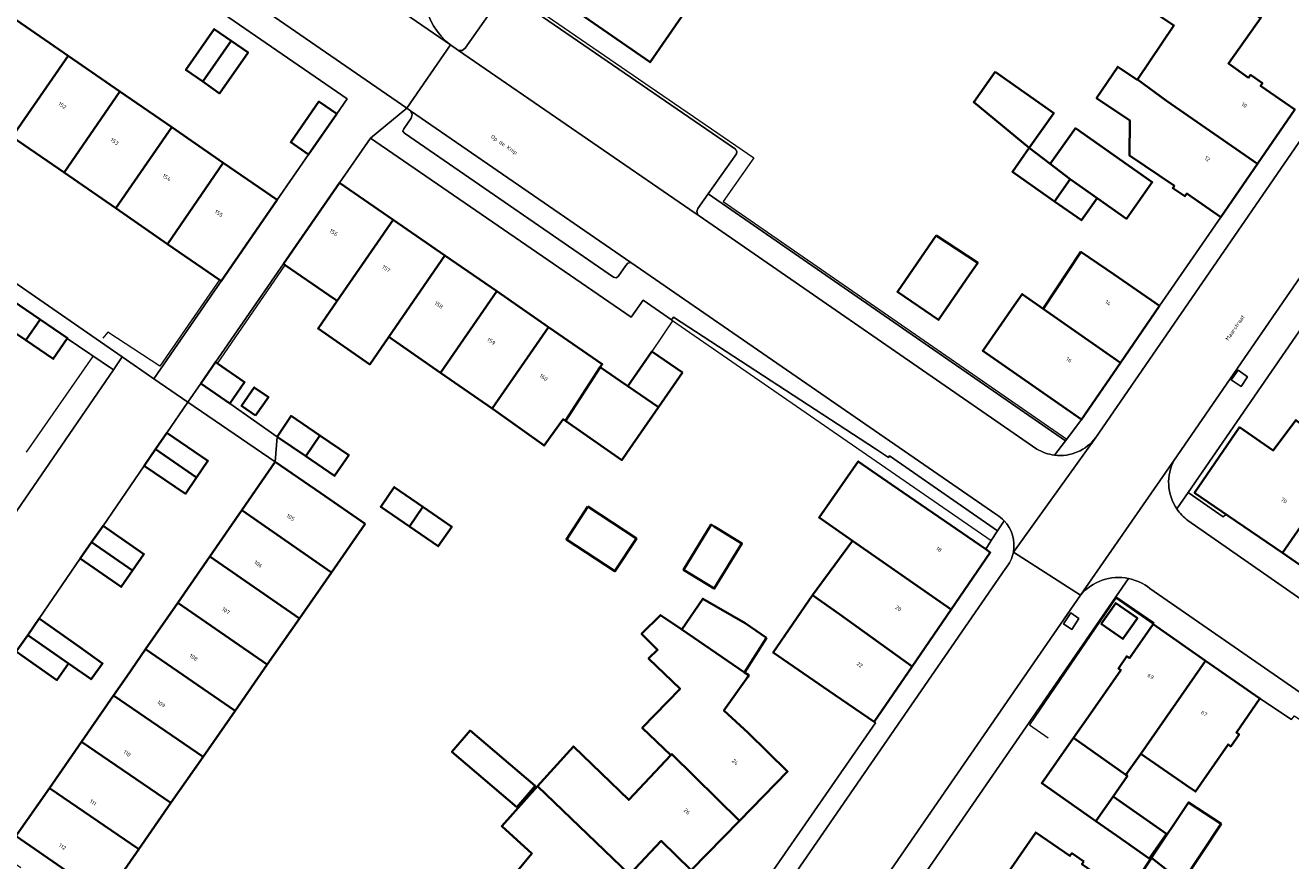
# Model space of a CAD drawing. Header units: metres. Extents: x 197700 to 204338, y 317132 to 325229.
# Tile 330 of 656: x 199634 to 199749, y 319882 to 319957. Entities that reach past the tile are written whole.
import ezdxf
from ezdxf.enums import TextEntityAlignment as Align

# ---------------------------------------------------------------- set-up
doc = ezdxf.new("R2010")
doc.units = ezdxf.units.M
for name, color, linetype, lineweight in [('B-WE-IE-TERREINAFSCHEIDING_KUNSTMATIG_HEKWERK-G', 20, 'IE-TERREINAFSCHEIDING-KUNSTMATIG', 18), ('B-WE-IE-TERREINAFSCHEIDING_KUNSTMATIG_MUUR-G', 90, 'IE-TERREINAFSCHEIDING-KUNSTMATIG-DICHT', 18), ('B-WE-OG-BEBOUWING-GV', 7, 'Continuous', 35), ('B-WE-OG-BEBOUWING-T18', 10, 'Continuous', 18), ('B-WE-OG-TERREIN_ERF-GV', 7, 'Continuous', 18), ('B-WE-OG-TERREIN_ONBEGROEID-GV', 7, 'Continuous', 18), ('B-WE-OG-TOPOGRAFIE-T18', 10, 'Continuous', 18), ('B-WE-VH-VERHARDING_ASFALT-GV', 252, 'Continuous', 18), ('B-WE-VH-VERHARDING_BETONSTRAATSTEEN-GV', 252, 'Continuous', 18), ('B-WE-VH-VERHARDING_GESLOTEN-GV', 252, 'Continuous', 18), ('B-WE-VH-VERHARDING_OPEN-GV', 252, 'Continuous', 18), ('B-WE-VH-VERHARDING_TEGEL-GV', 252, 'Continuous', 18)]:
    doc.layers.add(name, color=color, linetype=linetype, lineweight=lineweight)
doc.styles.add('NLCS-ISO-M200-T18', font='NLCS-ISO.ttf', dxfattribs={"height": 0.36})
doc.linetypes.add('IE-TERREINAFSCHEIDING-KUNSTMATIG', pattern='A,4,[82,NLCS.SHX,S=0.75,R=90,X=0,Y=0],4,-2', length=10)
doc.linetypes.add('IE-TERREINAFSCHEIDING-KUNSTMATIG-DICHT', pattern='A,8,-1,[82,NLCS.SHX,S=0.75,R=90,X=0,Y=0],-1', length=10)

msp = doc.modelspace()

# ---------------------------------------------------------------- linework, layer by layer
at = {"layer": 'B-WE-IE-TERREINAFSCHEIDING_KUNSTMATIG_HEKWERK-G'}
for points in [[(199678.061, 319960.649), (199690.005, 319952.449), (199700.445, 319945.279), (199697.669, 319941.341), (199728.799, 319919.793)], [(199651.842, 319926.653), (199657.997, 319935.573)], [(199652.032, 319934.235), (199646.639, 319926.395), (199641.913, 319929.489), (199641.459, 319928.944)], [(199692.987, 319930.6), (199708.519, 319919.869), (199721.958, 319910.605)], [(199640.538, 319927.259), (199634.51, 319918.625)]]:
    msp.add_lwpolyline(points, dxfattribs=at)
at = {"layer": 'B-WE-IE-TERREINAFSCHEIDING_KUNSTMATIG_MUUR-G'}
for points in [[(199693.089, 319930.53), (199691.208, 319927.749)], [(199736.611, 319903.015), (199733.246, 319905.385), (199725.407, 319893.897), (199727.097, 319892.723)]]:
    msp.add_lwpolyline(points, dxfattribs=at)
at = {"layer": 'B-WE-OG-BEBOUWING-GV'}
for points in [[(199693.89, 319958.07), (199694.059, 319958.312), (199685.983, 319963.916), (199682.97, 319959.536), (199691.048, 319953.956)], [(199745.262, 319952.548), (199743.438, 319953.842), (199746.378, 319957.987), (199738.217, 319963.382), (199737.171, 319964.073), (199734.443, 319960.021), (199738.5, 319957.291), (199735.209, 319952.401), (199737.833, 319950.464), (199746.063, 319944.737), (199749.451, 319949.674), (199746.351, 319951.802), (199746.52, 319952.049), (199745.432, 319952.796)], [(199638.321, 319954.533), (199633.637, 319957.764), (199628.571, 319950.433), (199628.97, 319950.158), (199633.253, 319947.201)], [(199650.52, 319952.196), (199653.098, 319955.897), (199651.568, 319956.963), (199648.99, 319953.262)], [(199650.52, 319952.196), (199652.051, 319951.131), (199654.628, 319954.831), (199653.098, 319955.897)], [(199643.013, 319951.297), (199638.321, 319954.533), (199633.253, 319947.201), (199637.952, 319943.956)], [(199738.547, 319942.76), (199738.403, 319942.55), (199739.491, 319941.804), (199739.661, 319942.051), (199742.761, 319939.924), (199746.063, 319944.737), (199737.833, 319950.464), (199735.209, 319952.401), (199735.183, 319952.362), (199733.418, 319953.55), (199731.497, 319950.697), (199734.506, 319948.672), (199734.478, 319945.497)], [(199722.299, 319953.093), (199720.362, 319950.34), (199725.4, 319946.198), (199727.618, 319949.351)], [(199642.643, 319940.718), (199647.705, 319948.06), (199643.013, 319951.297), (199637.952, 319943.956)], [(199660.087, 319945.594), (199662.653, 319949.288), (199661.04, 319950.391), (199658.485, 319946.706)], [(199647.705, 319948.06), (199642.643, 319940.718), (199647.334, 319937.479), (199652.372, 319944.841)], [(199727.304, 319944.736), (199729.105, 319943.353), (199731.54, 319941.64), (199734.208, 319939.764), (199736.538, 319943.077), (199729.58, 319947.971)], [(199729.105, 319943.353), (199727.304, 319944.736), (199725.4, 319946.198), (199723.873, 319944.027), (199727.69, 319941.342)], [(199647.334, 319937.479), (199652.032, 319934.235), (199652.197, 319934.121), (199657.256, 319941.472), (199652.372, 319944.841)], [(199657.832, 319935.687), (199657.997, 319935.573), (199661.945, 319932.843), (199662.701, 319932.32), (199667.773, 319939.67), (199662.911, 319943.03)], [(199731.54, 319941.64), (199729.105, 319943.353), (199727.69, 319941.342), (199730.125, 319939.629)], [(199662.701, 319932.32), (199660.966, 319929.81), (199665.654, 319926.568), (199667.389, 319929.078), (199672.463, 319936.43), (199667.773, 319939.67)], [(199716.951, 319938.244), (199716.288, 319937.278), (199713.459, 319933.155), (199717.178, 319930.604), (199720.014, 319934.737), (199720.729, 319935.779)], [(199672.061, 319925.813), (199677.152, 319933.19), (199672.463, 319936.43), (199667.389, 319929.078)], [(199733.667, 319926.725), (199737.202, 319931.878), (199733.079, 319934.706), (199730.08, 319936.763), (199726.67, 319931.616)], [(199677.152, 319933.19), (199672.061, 319925.813), (199676.742, 319922.56), (199681.833, 319929.955)], [(199726.67, 319931.616), (199724.767, 319932.947), (199724.044, 319931.909), (199721.186, 319927.806), (199730.133, 319921.574), (199733.667, 319926.725)], [(199634.498, 319928.75), (199635.782, 319930.639), (199633.309, 319932.322), (199632.024, 319930.433)], [(199638.223, 319928.908), (199638.256, 319928.956), (199635.782, 319930.639), (199634.498, 319928.75), (199636.971, 319927.067)], [(199683.374, 319921.468), (199686.532, 319926.332), (199686.708, 319926.587), (199681.833, 319929.955), (199676.742, 319922.56), (199677.033, 319922.358), (199681.436, 319919.211), (199683.18, 319921.604)], [(199693.972, 319925.839), (199691.208, 319927.749), (199689.034, 319924.603), (199691.798, 319922.694)], [(199651.842, 319926.653), (199651.677, 319926.767), (199650.35, 319924.847), (199652.983, 319923.028), (199654.31, 319924.948)], [(199683.374, 319921.468), (199688.48, 319917.892), (199688.931, 319918.545), (199691.798, 319922.694), (199689.034, 319924.603), (199688.849, 319924.731), (199686.532, 319926.332)], [(199655.3, 319921.923), (199656.462, 319923.605), (199655.193, 319924.482), (199654.031, 319922.8)], [(199657.25, 319920.013), (199659.857, 319918.24), (199661.135, 319920.12), (199658.528, 319921.893)], [(199743.423, 319912.852), (199748.327, 319909.482), (199752.427, 319915.388), (199754.19, 319917.853), (199754.281, 319917.985), (199749.555, 319921.52), (199747.496, 319918.776), (199744.432, 319920.875), (199740.37, 319914.943)], [(199753.154, 319906.165), (199755.278, 319909.256), (199755.525, 319909.086), (199756.267, 319910.165), (199756.02, 319910.335), (199758.944, 319914.591), (199758.868, 319914.642), (199759.632, 319915.776), (199762.497, 319913.846), (199765.312, 319918.027), (199760.63, 319921.251), (199758.994, 319918.899), (199758.602, 319919.172), (199756.554, 319916.228), (199754.19, 319917.853), (199752.427, 319915.388), (199748.327, 319909.482)], [(199647.266, 319920.37), (199646.244, 319918.879), (199649.965, 319916.33), (199650.986, 319917.82)], [(199659.857, 319918.24), (199662.464, 319916.467), (199663.742, 319918.347), (199661.135, 319920.12)], [(199649.965, 319916.33), (199646.244, 319918.879), (199645.222, 319917.388), (199648.943, 319914.839)], [(199665.242, 319912.117), (199661.211, 319914.893), (199657.093, 319917.729), (199654.069, 319913.363), (199662.184, 319907.724)], [(199718.314, 319904.35), (199721.862, 319909.527), (199721.449, 319909.811), (199712.921, 319915.681), (199709.906, 319917.781), (199706.362, 319912.691), (199709.376, 319910.591)], [(199669.246, 319911.878), (199670.468, 319913.652), (199667.866, 319915.447), (199666.643, 319913.673)], [(199659.276, 319903.547), (199662.184, 319907.724), (199654.069, 319913.363), (199651.16, 319909.162)], [(199670.468, 319913.652), (199669.246, 319911.878), (199671.848, 319910.083), (199673.071, 319911.856)], [(199685.419, 319913.681), (199683.468, 319910.708), (199687.857, 319907.829), (199689.808, 319910.802)], [(199641.485, 319911.949), (199640.454, 319910.458), (199644.163, 319907.894), (199645.194, 319909.384)], [(199696.851, 319911.887), (199696.594, 319912.045), (199694.083, 319907.951), (199696.856, 319906.25), (199699.366, 319910.344)], [(199639.423, 319908.968), (199643.132, 319906.403), (199644.163, 319907.894), (199640.454, 319910.458)], [(199705.772, 319905.661), (199708.218, 319903.948), (199714.787, 319899.203), (199718.314, 319904.35), (199709.376, 319910.591)], [(199656.368, 319899.37), (199659.276, 319903.547), (199651.16, 319909.162), (199648.25, 319904.961)], [(199701.6, 319901.779), (199699.666, 319903.104), (199695.818, 319905.325), (199693.911, 319902.543), (199699.613, 319898.637)], [(199714.787, 319899.203), (199708.218, 319903.948), (199705.772, 319905.661), (199702.205, 319900.457), (199707.251, 319896.998), (199711.35, 319894.188)], [(199645.346, 319900.767), (199653.454, 319895.184), (199656.368, 319899.37), (199648.25, 319904.961)], [(199731.913, 319903.069), (199733.883, 319901.688), (199735.198, 319903.564), (199733.228, 319904.945)], [(199639.399, 319900.944), (199635.703, 319903.528), (199634.661, 319902.038), (199638.357, 319899.454), (199638.355, 319899.45), (199640.411, 319898.031), (199641.447, 319899.464)], [(199692.926, 319891.167), (199693.017, 319891.259), (199699.132, 319885.202), (199703.496, 319889.677), (199699.917, 319893.168), (199697.737, 319895.208), (199699.888, 319898.264), (199699.979, 319898.411), (199699.613, 319898.637), (199693.911, 319902.543), (199692, 319903.853), (199690.276, 319902.142), (199691.718, 319900.692), (199690.908, 319899.923), (199693.76, 319897.172), (199690.332, 319893.618)], [(199741.374, 319899.715), (199736.611, 319903.015), (199734.465, 319899.953), (199734.235, 319900.113), (199733.477, 319899.019), (199733.707, 319898.86), (199730.702, 319894.579), (199729.396, 319892.712), (199734.145, 319889.371), (199735.497, 319891.267)], [(199638.355, 319899.45), (199638.357, 319899.454), (199634.661, 319902.038), (199633.619, 319900.548), (199637.315, 319897.963)], [(199650.546, 319891.007), (199653.454, 319895.184), (199645.346, 319900.767), (199643.63, 319898.29), (199642.436, 319896.566)], [(199746.3, 319896.301), (199741.374, 319899.715), (199735.497, 319891.267), (199739.615, 319888.424), (199740.455, 319887.862), (199743.407, 319892.125), (199743.653, 319891.954), (199744.405, 319893.039), (199744.159, 319893.21)], [(199642.436, 319896.566), (199639.532, 319892.373), (199647.632, 319886.822), (199650.546, 319891.007)], [(199678.982, 319886.446), (199680.622, 319888.372), (199674.735, 319893.386), (199673.095, 319891.461)], [(199729.396, 319892.712), (199726.521, 319888.625), (199731.414, 319885.183), (199732.984, 319887.415), (199734.289, 319889.27), (199734.145, 319889.371)], [(199644.718, 319882.636), (199647.632, 319886.822), (199639.532, 319892.373), (199636.622, 319888.172)], [(199692.926, 319891.167), (199689.108, 319887.101), (199684.099, 319891.954), (199680.852, 319888.338), (199689.194, 319880.343), (199692.055, 319883.389), (199694.776, 319880.735), (199699.132, 319885.202), (199693.017, 319891.259)], [(199636.622, 319888.172), (199633.661, 319883.896), (199633.604, 319883.814), (199637.722, 319880.979), (199641.637, 319878.21), (199644.718, 319882.636)], [(199680.852, 319888.338), (199677.605, 319884.722), (199680.335, 319882.255), (199676.427, 319877.537), (199678.82, 319875.564), (199679.25, 319875.014), (199685.478, 319869.934), (199689.443, 319874.721), (199686.332, 319877.297), (199689.194, 319880.343)], [(199731.414, 319885.183), (199733.289, 319883.864), (199736.254, 319881.78), (199737.824, 319884.012), (199732.984, 319887.415)], [(199736.475, 319881.838), (199739.267, 319879.64), (199742.771, 319884.923), (199739.82, 319886.88)], [(199730.341, 319881.526), (199729.254, 319882.274), (199729.084, 319882.027), (199725.987, 319884.16), (199722.663, 319879.334), (199730.968, 319873.547), (199731.447, 319873.229), (199733.786, 319876.757), (199734.97, 319875.972), (199736.038, 319877.582), (199738.102, 319876.214), (199741.089, 319874.233), (199742.162, 319873.563), (199744.015, 319876.529), (199743.023, 319877.149), (199739.267, 319879.64), (199736.475, 319881.838), (199734.245, 319878.475), (199730.171, 319881.279)]]:
    msp.add_lwpolyline(points, close=True, dxfattribs=at)
at = {"layer": 'B-WE-OG-TERREIN_ERF-GV'}
for points in [[(199633.637, 319957.764), (199638.321, 319954.533), (199643.013, 319951.297), (199647.705, 319948.06), (199652.372, 319944.841), (199657.256, 319941.472), (199660.087, 319945.594), (199658.485, 319946.706), (199661.04, 319950.391), (199662.653, 319949.288), (199663.594, 319950.622), (199630.368, 319973.503), (199624.159, 319964.302), (199628.953, 319960.995)], [(199642.643, 319940.718), (199637.952, 319943.956), (199633.253, 319947.201), (199628.97, 319950.158), (199628.571, 319950.433), (199623.897, 319953.66), (199619.024, 319957.025), (199613.048, 319948.13), (199643.225, 319927.242), (199646.097, 319925.254), (199652.197, 319934.121), (199652.032, 319934.235), (199647.334, 319937.479)], [(199653.098, 319955.897), (199654.628, 319954.831), (199652.051, 319951.131), (199650.52, 319952.196), (199648.99, 319953.262), (199651.568, 319956.963)], [(199720.362, 319950.34), (199722.299, 319953.093), (199727.618, 319949.351), (199725.4, 319946.198)], [(199725.4, 319946.198), (199727.304, 319944.736), (199729.58, 319947.971), (199736.538, 319943.077), (199734.208, 319939.764), (199731.54, 319941.64), (199730.125, 319939.629), (199727.69, 319941.342), (199723.873, 319944.027)], [(199716.288, 319937.278), (199716.951, 319938.244), (199720.729, 319935.779), (199720.014, 319934.737), (199717.178, 319930.604), (199713.459, 319933.155)], [(199655.3, 319921.923), (199654.031, 319922.8), (199655.193, 319924.482), (199656.462, 319923.605)], [(199657.25, 319920.013), (199658.528, 319921.893), (199661.135, 319920.12), (199663.742, 319918.347), (199662.464, 319916.467), (199659.857, 319918.24)], [(199669.246, 319911.878), (199666.643, 319913.673), (199667.866, 319915.447), (199670.468, 319913.652), (199673.071, 319911.856), (199671.848, 319910.083)], [(199685.419, 319913.681), (199689.808, 319910.802), (199687.857, 319907.829), (199683.468, 319910.708)], [(199696.851, 319911.887), (199699.366, 319910.344), (199696.856, 319906.25), (199694.083, 319907.951), (199696.594, 319912.045)], [(199735.198, 319903.564), (199733.883, 319901.688), (199731.913, 319903.069), (199733.228, 319904.945)], [(199678.982, 319886.446), (199673.095, 319891.461), (199674.735, 319893.386), (199680.622, 319888.372)]]:
    msp.add_lwpolyline(points, close=True, dxfattribs=at)
for points in [[(199678.132, 319960.268), (199698.791, 319946.08), (199698.91, 319945.872), (199698.863, 319945.638), (199696.32, 319942.032), (199728.679, 319919.633), (199728.799, 319919.793), (199730.133, 319921.574), (199721.186, 319927.806), (199724.044, 319931.909), (199724.767, 319932.947), (199726.67, 319931.616), (199730.08, 319936.763), (199733.079, 319934.706), (199737.202, 319931.878), (199742.761, 319939.924), (199739.661, 319942.051), (199739.491, 319941.804), (199738.403, 319942.55), (199738.547, 319942.76), (199734.478, 319945.497), (199734.506, 319948.672), (199731.497, 319950.697), (199733.418, 319953.55), (199735.183, 319952.362), (199735.209, 319952.401), (199738.5, 319957.291), (199734.443, 319960.021)], [(199693.89, 319958.07), (199691.048, 319953.956), (199682.97, 319959.536)], [(199746.378, 319957.987), (199743.438, 319953.842), (199745.262, 319952.548), (199745.432, 319952.796), (199746.52, 319952.049), (199746.351, 319951.802), (199749.451, 319949.674)], [(199764.032, 319950.173), (199739.799, 319914.973), (199742.958, 319912.758), (199743.176, 319912.928), (199743.423, 319912.852), (199740.37, 319914.943), (199744.432, 319920.875), (199747.496, 319918.776), (199749.555, 319921.52)], [(199648.926, 319803.824), (199711.471, 319894.077), (199711.35, 319894.188), (199707.251, 319896.998), (199702.205, 319900.457), (199705.772, 319905.661), (199709.376, 319910.591), (199706.362, 319912.691), (199709.906, 319917.781), (199712.921, 319915.681), (199721.449, 319909.811), (199721.958, 319910.605), (199722.526, 319911.49), (199712.748, 319918.288), (199712.634, 319918.123), (199711.471, 319918.931), (199693.176, 319930.862), (199692.987, 319930.6), (199690.415, 319932.377), (199689.325, 319930.855), (199665.732, 319947.081), (199662.911, 319943.03), (199667.773, 319939.67), (199672.463, 319936.43), (199677.152, 319933.19), (199681.833, 319929.955), (199686.708, 319926.587), (199686.532, 319926.332), (199688.849, 319924.731), (199689.034, 319924.603), (199691.208, 319927.749), (199693.972, 319925.839), (199691.798, 319922.694), (199688.931, 319918.545), (199688.48, 319917.892), (199683.374, 319921.468), (199683.18, 319921.604), (199681.436, 319919.211), (199677.033, 319922.358), (199676.742, 319922.56), (199672.061, 319925.813), (199667.389, 319929.078), (199665.654, 319926.568), (199660.966, 319929.81), (199662.701, 319932.32), (199661.945, 319932.843), (199657.997, 319935.573), (199657.832, 319935.687), (199651.677, 319926.767), (199651.842, 319926.653), (199654.31, 319924.948), (199652.983, 319923.028), (199657.25, 319920.013), (199657.093, 319917.729), (199661.211, 319914.893), (199665.242, 319912.117), (199662.184, 319907.724), (199659.276, 319903.547), (199656.368, 319899.37), (199653.454, 319895.184), (199650.546, 319891.007), (199647.632, 319886.822), (199644.718, 319882.636), (199641.637, 319878.21)], [(199626.799, 319903.301), (199642.42, 319926.068), (199638.223, 319928.908), (199636.971, 319927.067), (199634.498, 319928.75), (199632.024, 319930.433), (199633.309, 319932.322), (199628.775, 319935.421), (199627.442, 319933.422), (199624.868, 319935.139)], [(199633.661, 319883.896), (199636.622, 319888.172), (199639.532, 319892.373), (199642.436, 319896.566), (199643.63, 319898.29), (199645.346, 319900.767), (199648.25, 319904.961), (199651.16, 319909.162), (199654.069, 319913.363), (199657.093, 319917.729), (199649.182, 319923.151), (199647.266, 319920.37), (199650.986, 319917.82), (199649.965, 319916.33), (199648.943, 319914.839), (199645.222, 319917.388), (199641.485, 319911.949), (199645.194, 319909.384), (199644.163, 319907.894), (199643.132, 319906.403), (199639.423, 319908.968), (199635.703, 319903.528), (199639.399, 319900.944), (199641.447, 319899.464), (199640.411, 319898.031), (199638.355, 319899.45), (199637.315, 319897.963), (199633.619, 319900.548)], [(199749.149, 319894.386), (199746.3, 319896.301), (199744.159, 319893.21), (199744.405, 319893.039), (199743.653, 319891.954), (199743.407, 319892.125), (199740.455, 319887.862), (199739.615, 319888.424), (199735.497, 319891.267), (199734.145, 319889.371), (199734.289, 319889.27), (199732.984, 319887.415), (199737.824, 319884.012), (199736.254, 319881.78), (199733.289, 319883.864), (199731.414, 319885.183), (199726.521, 319888.625), (199729.396, 319892.712), (199730.702, 319894.579), (199733.707, 319898.86), (199733.477, 319899.019), (199734.235, 319900.113), (199734.465, 319899.953), (199736.611, 319903.015), (199736.675, 319903.134), (199733.236, 319905.507), (199644.097, 319776.213)], [(199676.427, 319877.537), (199680.335, 319882.255), (199677.605, 319884.722), (199680.852, 319888.338), (199684.099, 319891.954), (199689.108, 319887.101), (199692.926, 319891.167), (199690.332, 319893.618), (199693.76, 319897.172), (199690.908, 319899.923), (199691.718, 319900.692), (199690.276, 319902.142), (199692, 319903.853), (199693.911, 319902.543), (199695.818, 319905.325), (199699.666, 319903.104), (199701.6, 319901.779), (199699.613, 319898.637), (199699.979, 319898.411), (199699.888, 319898.264), (199697.737, 319895.208), (199699.917, 319893.168), (199703.496, 319889.677), (199699.132, 319885.202), (199694.776, 319880.735), (199692.055, 319883.389), (199689.194, 319880.343)], [(199734.245, 319878.475), (199736.475, 319881.838), (199739.82, 319886.88), (199742.771, 319884.923), (199739.267, 319879.64)], [(199637.722, 319880.979), (199633.604, 319883.814), (199632.421, 319882.076), (199634.047, 319880.969)], [(199722.663, 319879.334), (199725.987, 319884.16), (199729.084, 319882.027), (199729.254, 319882.274), (199730.341, 319881.526)]]:
    msp.add_lwpolyline(points, dxfattribs=at)
at = {"layer": 'B-WE-OG-TERREIN_ONBEGROEID-GV'}
for points in [[(199743.703, 319925.165), (199744.59, 319924.556), (199745.175, 319925.438), (199744.312, 319926.033)], [(199728.49, 319903.066), (199729.242, 319902.558), (199729.901, 319903.55), (199729.173, 319904.058)]]:
    msp.add_lwpolyline(points, close=True, dxfattribs=at)
at = {"layer": 'B-WE-VH-VERHARDING_ASFALT-GV'}
for points in [[(199695.493, 319940.029), (199695.129, 319940.275), (199673.701, 319955.015), (199672.975, 319955.514), (199669.018, 319949.775), (199669.344, 319949.55), (199689.299, 319935.793), (199722.451, 319912.938)], [(199756.218, 319955.983), (199731.424, 319919.938), (199723.961, 319909.561), (199730.043, 319905.661), (199738.524, 319917.904), (199762.006, 319952.015)], [(199726.086, 319918.901), (199695.493, 319940.029)], [(199723.96, 319909.559), (199723.961, 319909.561), (199731.424, 319919.938)], [(199738.524, 319917.904), (199730.043, 319905.661)], [(199775.128, 319887.806), (199739.763, 319912.433)], [(199723.238, 319908.064), (199627.709, 319769.49), (199633.442, 319765.509), (199642.237, 319778.306), (199730.043, 319905.661), (199723.961, 319909.561), (199723.96, 319909.559)], [(199736.316, 319906.269), (199771.593, 319881.837)]]:
    msp.add_lwpolyline(points, dxfattribs=at)
for points in [[(199731.424, 319919.938, -0.268918), (199727.689, 319918.345)], [(199727.689, 319918.345, -0.1057176), (199726.086, 319918.901)], [(199738.763, 319913.478, -0.2772958), (199738.524, 319917.904)], [(199739.763, 319912.433, -0.084675), (199738.763, 319913.478)], [(199722.451, 319912.938, -0.0668465), (199723.121, 319912.403)], [(199723.121, 319912.403, -0.2431729), (199723.96, 319909.559)], [(199723.96, 319909.559, -0.1306698), (199723.238, 319908.064)], [(199730.043, 319905.661, -0.2719809), (199734.385, 319907.165)], [(199734.385, 319907.165, -0.1188311), (199736.316, 319906.269)]]:
    msp.add_lwpolyline(points, format="xyb", dxfattribs=at)
at = {"layer": 'B-WE-VH-VERHARDING_BETONSTRAATSTEEN-GV'}
for points in [[(199658.618, 319965.402), (199672.975, 319955.514)], [(199677.722, 319960.155), (199674.287, 319955.215), (199674.027, 319955.016), (199673.701, 319955.015)], [(199695.382, 319940.701), (199696.32, 319942.032), (199698.863, 319945.638), (199698.91, 319945.872), (199698.791, 319946.08), (199678.132, 319960.268)], [(199673.701, 319955.015), (199695.129, 319940.275), (199695.493, 319940.029)], [(199762.006, 319952.015), (199738.524, 319917.904)], [(199738.763, 319913.478), (199739.799, 319914.973), (199764.032, 319950.173)]]:
    msp.add_lwpolyline(points, dxfattribs=at)
for points in [[(199672.975, 319955.514, -0.3921012), (199671.582, 319963.806)], [(199695.493, 319940.029, -0.4180555), (199695.382, 319940.701)], [(199738.524, 319917.904, 0.2772958), (199738.763, 319913.478)]]:
    msp.add_lwpolyline(points, format="xyb", dxfattribs=at)
for points in [[(199669.344, 319949.55), (199669.498, 319949.229), (199669.411, 319948.885), (199668.722, 319947.925), (199668.66, 319947.698), (199668.805, 319947.514), (199687.735, 319934.465), (199687.967, 319934.409), (199688.165, 319934.544), (199688.847, 319935.519), (199689.022, 319935.738), (199689.299, 319935.793)], [(199743.703, 319925.165), (199744.312, 319926.033), (199745.175, 319925.438), (199744.59, 319924.556)]]:
    msp.add_lwpolyline(points, close=True, dxfattribs=at)
at = {"layer": 'B-WE-VH-VERHARDING_GESLOTEN-GV'}
msp.add_lwpolyline([(199610.323, 319990.259), (199615.564, 319986.639), (199615.906, 319986.403), (199630.771, 319976.142), (199669.018, 319949.775), (199672.975, 319955.514), (199658.618, 319965.402), (199658.263, 319965.647), (199618.931, 319992.789), (199614.575, 319995.796)], dxfattribs=at)
at = {"layer": 'B-WE-VH-VERHARDING_OPEN-GV'}
msp.add_lwpolyline([(199633.309, 319932.322), (199635.782, 319930.639), (199638.256, 319928.956), (199638.223, 319928.908), (199642.42, 319926.068), (199643.225, 319927.242), (199613.048, 319948.13)], dxfattribs=at)
msp.add_lwpolyline([(199650.35, 319924.847), (199649.182, 319923.151), (199657.093, 319917.729), (199657.25, 319920.013), (199652.983, 319923.028)], close=True, dxfattribs=at)
at = {"layer": 'B-WE-VH-VERHARDING_TEGEL-GV'}
for points in [[(199665.732, 319947.081), (199669.018, 319949.775), (199630.771, 319976.142), (199630.408, 319976.181), (199630.117, 319975.966), (199629.036, 319974.421), (199630.368, 319973.503), (199663.594, 319950.622), (199662.653, 319949.288), (199660.087, 319945.594), (199657.256, 319941.472), (199652.197, 319934.121), (199646.097, 319925.254), (199649.182, 319923.151), (199650.35, 319924.847), (199651.677, 319926.767), (199657.832, 319935.687), (199662.911, 319943.03)], [(199728.49, 319903.066), (199729.173, 319904.058), (199729.901, 319903.55), (199729.242, 319902.558)]]:
    msp.add_lwpolyline(points, close=True, dxfattribs=at)
for points in [[(199671.582, 319963.806, 0.3921012), (199672.975, 319955.514)], [(199695.382, 319940.701, 0.4180555), (199695.493, 319940.029)], [(199727.689, 319918.345, 0.268918), (199731.424, 319919.938)], [(199726.086, 319918.901, 0.1057176), (199727.689, 319918.345)], [(199738.763, 319913.478, 0.084675), (199739.763, 319912.433)], [(199723.121, 319912.403, 0.0668465), (199722.451, 319912.938)], [(199723.96, 319909.559, 0.2431729), (199723.121, 319912.403)], [(199723.238, 319908.064, 0.1306698), (199723.96, 319909.559)], [(199734.385, 319907.165, 0.2719809), (199730.043, 319905.661)], [(199736.316, 319906.269, 0.1188311), (199734.385, 319907.165)]]:
    msp.add_lwpolyline(points, format="xyb", dxfattribs=at)
for points in [[(199672.975, 319955.514), (199673.701, 319955.015), (199674.027, 319955.016), (199674.287, 319955.215), (199677.722, 319960.155)], [(199731.424, 319919.938), (199756.218, 319955.983)], [(199689.299, 319935.793), (199689.022, 319935.738), (199688.847, 319935.519), (199688.165, 319934.544), (199687.967, 319934.409), (199687.735, 319934.465), (199668.805, 319947.514), (199668.66, 319947.698), (199668.722, 319947.925), (199669.411, 319948.885), (199669.498, 319949.229), (199669.344, 319949.55), (199669.018, 319949.775), (199665.732, 319947.081), (199689.325, 319930.855), (199690.415, 319932.377), (199692.987, 319930.6), (199693.176, 319930.862), (199711.471, 319918.931), (199712.634, 319918.123), (199712.748, 319918.288), (199722.526, 319911.49), (199723.121, 319912.403)], [(199749.451, 319949.674), (199746.063, 319944.737), (199742.761, 319939.924), (199737.202, 319931.878), (199733.667, 319926.725), (199730.133, 319921.574)], [(199727.689, 319918.345), (199728.679, 319919.633), (199696.32, 319942.032), (199695.382, 319940.701)], [(199695.493, 319940.029), (199726.086, 319918.901)], [(199722.451, 319912.938), (199689.299, 319935.793)], [(199606.513, 319903.996), (199616.653, 319897.035), (199626.539, 319890.252), (199627.801, 319892.091), (199628.831, 319893.58), (199629.862, 319895.07), (199633.619, 319900.548), (199634.661, 319902.038), (199635.703, 319903.528), (199639.423, 319908.968), (199640.454, 319910.458), (199641.485, 319911.949), (199645.222, 319917.388), (199646.244, 319918.879), (199647.266, 319920.37), (199649.182, 319923.151), (199646.097, 319925.254), (199643.225, 319927.242), (199642.42, 319926.068), (199626.799, 319903.301)], [(199730.133, 319921.574), (199728.799, 319919.793), (199728.679, 319919.633), (199727.689, 319918.345)], [(199748.327, 319909.482), (199743.423, 319912.852), (199743.176, 319912.928), (199742.958, 319912.758), (199739.799, 319914.973), (199738.763, 319913.478)], [(199723.121, 319912.403), (199722.526, 319911.49), (199721.958, 319910.605), (199721.449, 319909.811)], [(199739.763, 319912.433), (199775.128, 319887.806)], [(199721.449, 319909.811), (199721.862, 319909.527), (199718.314, 319904.35), (199714.787, 319899.203), (199711.35, 319894.188), (199711.471, 319894.077), (199648.926, 319803.824), (199645.352, 319798.637), (199641.815, 319793.506), (199638.375, 319788.514), (199634.635, 319783.029), (199631.881, 319778.989), (199630.557, 319777.096), (199627.5, 319772.693), (199626.067, 319770.63), (199627.709, 319769.49), (199723.238, 319908.064)], [(199776.77, 319889.208), (199755.65, 319903.929), (199755.846, 319904.293), (199753.154, 319906.165), (199748.327, 319909.482)], [(199642.123, 319773.357), (199644.097, 319776.213), (199733.236, 319905.507), (199734.385, 319907.165)], [(199734.385, 319907.165), (199733.236, 319905.507), (199736.675, 319903.134), (199736.611, 319903.015), (199741.374, 319899.715), (199746.3, 319896.301), (199749.149, 319894.386), (199749.428, 319894.707), (199761.688, 319886.246)], [(199771.593, 319881.837), (199736.316, 319906.269)], [(199730.043, 319905.661), (199642.237, 319778.306)]]:
    msp.add_lwpolyline(points, dxfattribs=at)

# ---------------------------------------------------------------- texts
at = {"layer": 'B-WE-OG-BEBOUWING-T18', "style": 'NLCS-ISO-M200-T18'}
for s, rotation, p in [('152', 325.5, (199637.799, 319950.034)), ('10', 325.6, (199744.877, 319950.078)), ('153', 325.4, (199642.529, 319946.771)), ('12', 325.6, (199741.532, 319945.203)), ('154', 325.4, (199647.256, 319943.511)), ('155', 325.4, (199651.984, 319940.249)), ('156', 325.4, (199662.387, 319938.53)), ('157', 325.4, (199667.14, 319935.246)), ('158', 325.4, (199671.9, 319931.957)), ('14', 325.6, (199732.534, 319932.144)), ('159', 325.4, (199676.659, 319928.669)), ('16', 325.6, (199728.995, 319926.986)), ('160', 325.4, (199681.408, 319925.387)), ('70', 325.5, (199748.469, 319914.238)), ('105', 325.3, (199658.476, 319912.701)), ('18', 325.6, (199717.207, 319909.811)), ('106', 325.3, (199655.551, 319908.477)), ('107', 325.3, (199652.618, 319904.242)), ('20', 325.6, (199713.544, 319904.465)), ('108', 325.3, (199649.689, 319900.013)), ('22', 325.6, (199710.04, 319899.352)), ('69', 325.3, (199736.397, 319898.297)), ('109', 325.3, (199646.76, 319895.784)), ('67', 325.3, (199741.241, 319894.94)), ('110', 325.3, (199643.671, 319891.324)), ('24', 315.8, (199698.746, 319890.535)), ('111', 325.3, (199640.582, 319886.864)), ('26', 315.8, (199694.381, 319886.059)), ('112', 325.3, (199637.813, 319882.866))]:
    msp.add_text(s, height=0.36, rotation=rotation, dxfattribs=at).set_placement(p, align=Align.MIDDLE)
at = {"layer": 'B-WE-OG-TOPOGRAFIE-T18', "style": 'NLCS-ISO-M200-T18'}
for s, rotation, p in [('Op de Knip', 325.4, (199677.797, 319946.444)), ('Maarstraat', 55.4, (199744.038, 319929.889))]:
    msp.add_text(s, height=0.36, rotation=rotation, dxfattribs=at).set_placement(p, align=Align.MIDDLE)

doc.saveas('drawing.dxf')
